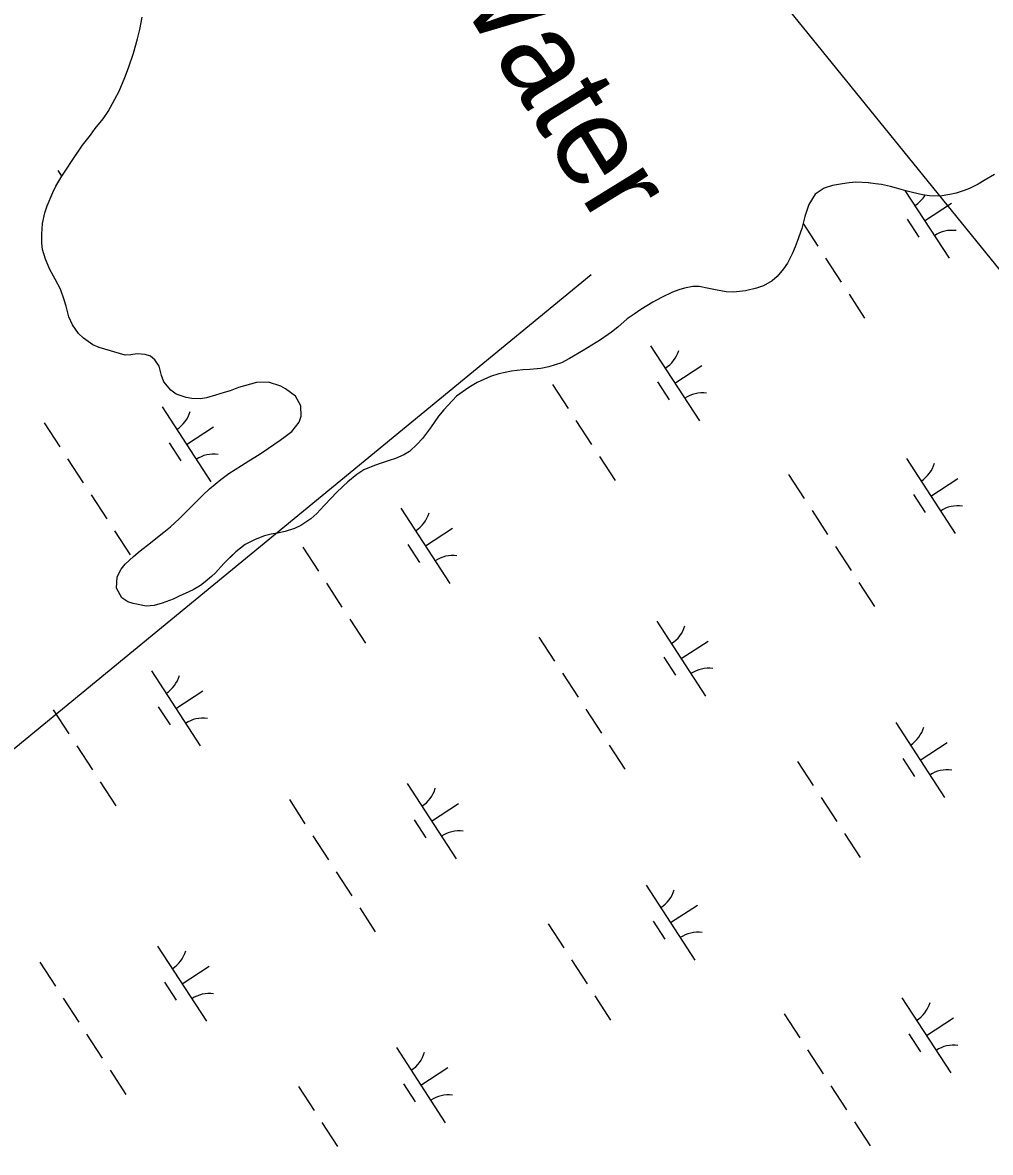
# Model space of a CAD drawing. Extents: x 3953924 to 3974542, y 193747 to 216192.
# Drawn here: x 3963650 to 3964190, y 209794 to 210425 of the extents above; entities that cross this region are included whole.
import ezdxf

# ---------------------------------------------------------------- set-up
doc = ezdxf.new("R2010")
doc.units = 0
for name, color, linetype in [('V-RIVR-IDEN', 7, 'Continuous'), ('V-TOPO-SHOR', 7, 'Continuous'), ('V-UTIL-LINE', 7, 'Continuous'), ('V-WETL-SWMP', 7, 'Continuous')]:
    doc.layers.add(name, color=color, linetype=linetype)

msp = doc.modelspace()

# ---------------------------------------------------------------- linework, layer by layer
at = {"layer": 'V-TOPO-SHOR'}
for points in [[(3963692.56, 210243.53), (3963688.92, 210244.91), (3963683.82, 210248.73), (3963681, 210251.31), (3963677.67, 210256.06), (3963675.67, 210260.54), (3963674.1, 210266.49), (3963672.91, 210270.14), (3963670.93, 210275.96), (3963668, 210281.52), (3963665.08, 210286.95), (3963662.56, 210292.77), (3963660.98, 210298.18), (3963660.6, 210301.7), (3963660.5, 210306.7), (3963660.95, 210312.63), (3963662.21, 210318.7), (3963663.46, 210322.61), (3963666.62, 210330.01), (3963668.4, 210333.5), (3963671.69, 210339.02), (3963674.01, 210342.51), (3963677.83, 210348.42), (3963680.56, 210352.45), (3963683.3, 210356.48), (3963687.66, 210361.98), (3963690.39, 210365.61), (3963694.75, 210371.11), (3963697.48, 210375.14), (3963701.31, 210382), (3963703.65, 210386.57), (3963706.81, 210394.24), (3963708.88, 210399.49), (3963711.64, 210407.71), (3963714, 210415.66), (3963715.25, 210420.91), (3963716.52, 210427.93)], [(3964192.62, 210340.02), (3964186.79, 210336.69), (3964183.54, 210334.69), (3964178.52, 210332.16), (3964175.68, 210331.1), (3964171.08, 210329.52), (3964167.69, 210328.87), (3964162.15, 210327.97), (3964156.35, 210328.15), (3964152.44, 210328.72), (3964146.77, 210329.97), (3964143.14, 210330.95), (3964137.88, 210332.47), (3964134.51, 210333.31), (3964129.39, 210334.43), (3964126.15, 210334.86), (3964122.11, 210335.29), (3964118.73, 210335.59), (3964115.22, 210335.75), (3964111.44, 210335.38), (3964107.66, 210334.86)], [(3964107.66, 210334.86), (3964102.11, 210333.83), (3964097.51, 210332.38), (3964092.35, 210329.04), (3964088.93, 210323.26), (3964086.72, 210316.66), (3964084.91, 210309.92), (3964082.43, 210302.65), (3964081.19, 210299.56), (3964079.68, 210296.06), (3964076.93, 210290.54), (3964074.75, 210287.32), (3964071.21, 210283.02), (3964068.35, 210280.61), (3964063.6, 210277.82), (3964059.68, 210276.63), (3964053.45, 210275.06), (3964046.83, 210274.3), (3964042.65, 210274.47), (3964036.72, 210275.59), (3964032.94, 210276.43), (3964027.55, 210277.55), (3964024.04, 210277.44), (3964019.44, 210276.54), (3964016.19, 210275.61), (3964012.67, 210274.29), (3964006.57, 210271.37), (3964001.83, 210268.7), (3963995.04, 210264.57), (3963991.38, 210262.03), (3963987.44, 210259.36), (3963982.14, 210254.81), (3963978.74, 210252), (3963972.5, 210247.73), (3963967.75, 210244.79), (3963962.87, 210241.86), (3963955.27, 210237.33), (3963950.66, 210234.93), (3963943.76, 210232.69), (3963939.16, 210231.78), (3963933.08, 210231.15), (3963929.16, 210230.91), (3963922.81, 210230.29), (3963915.78, 210228.72), (3963911.04, 210227.27), (3963903.72, 210223.95), (3963898.98, 210221.15), (3963892.19, 210216.21), (3963884.97, 210208.7), (3963881.98, 210205.08), (3963877.6, 210198.63), (3963873.1, 210192.73), (3963870.11, 210189.51), (3963865.89, 210185.35), (3963862.77, 210183.49), (3963858.03, 210181.5), (3963854.51, 210180.31), (3963848.96, 210178.46), (3963845.31, 210177.27), (3963840.43, 210175.15), (3963836.49, 210172.61), (3963831.33, 210168.47), (3963828.75, 210166.06), (3963824.94, 210162.31), (3963822.35, 210159.49), (3963818.27, 210155.2), (3963814.18, 210150.78), (3963810.78, 210147.83), (3963805.22, 210144.1), (3963801.56, 210142.5), (3963796.42, 210140.79), (3963792.09, 210139.87), (3963788.57, 210139.23), (3963784.92, 210138.31), (3963779.64, 210136.33), (3963774.08, 210133.53), (3963768.78, 210129.39), (3963765.93, 210126.57), (3963762.12, 210122.82), (3963757.49, 210117.73), (3963755.31, 210115.58), (3963751.78, 210112.64), (3963749.2, 210110.63), (3963744.99, 210108.23), (3963740.52, 210106.11), (3963737.67, 210104.78), (3963733.88, 210102.92), (3963727.79, 210100.67), (3963723.18, 210099.35), (3963718.86, 210099.12), (3963711.45, 210100.53), (3963708.48, 210101.49), (3963705.26, 210103.68), (3963702.2, 210109.1), (3963702.65, 210115.45), (3963704.84, 210119.75), (3963707.02, 210122.43), (3963711.78, 210126.85), (3963715.45, 210129.93), (3963721.16, 210134.48), (3963725.1, 210137.55)], [(3963725.1, 210137.55), (3963728.63, 210140.36), (3963732.3, 210143.3), (3963737.46, 210147.99), (3963742.09, 210152.68), (3963745.22, 210155.9), (3963750.39, 210160.99), (3963754.2, 210164.61), (3963760.45, 210169.82), (3963764.93, 210173.03), (3963771.99, 210177.57), (3963776.06, 210180.1), (3963781.89, 210183.7), (3963787.05, 210187.17), (3963793.56, 210191.71), (3963796.42, 210193.72), (3963800.08, 210196.52), (3963804.17, 210201.76), (3963805.42, 210205.12), (3963805.19, 210210.93), (3963802.13, 210216.22), (3963796.62, 210220.45), (3963793.93, 210221.82), (3963787.06, 210224.03), (3963780.44, 210223.82), (3963773.68, 210222.11), (3963770.43, 210221.06), (3963765.69, 210219.34), (3963762.44, 210218.28), (3963757.44, 210216.84), (3963752.56, 210215.39), (3963749.18, 210214.87), (3963744.33, 210215.05), (3963741.22, 210215.61), (3963735.57, 210217.41), (3963732.48, 210219.59), (3963728.73, 210224.35), (3963727.41, 210227.73), (3963725.96, 210233.01), (3963723.7, 210236.54), (3963721.28, 210238.58), (3963718.32, 210239.55), (3963713.73, 210239.85), (3963710.21, 210239.34), (3963707.11, 210239.23), (3963692.56, 210243.53)]]:
    msp.add_lwpolyline(points, dxfattribs=at)
at = {"layer": 'V-UTIL-LINE'}
for points in [[(3962483.03, 212396.34), (3965459.79, 208729.14)], [(3963967.23, 210283.97), (3962117.45, 208765.14)]]:
    msp.add_lwpolyline(points, dxfattribs=at)
at = {"layer": 'V-WETL-SWMP'}
for p, q in [((3963715.25, 210420.91), (3963716.52, 210427.93)), ((3963711.64, 210407.71), (3963714, 210415.66)), ((3963714, 210415.66), (3963715.25, 210420.91)), ((3963708.88, 210399.49), (3963711.64, 210407.71)), ((3963706.81, 210394.24), (3963708.88, 210399.49)), ((3963703.65, 210386.57), (3963706.81, 210394.24)), ((3963701.31, 210382), (3963703.65, 210386.57)), ((3963697.48, 210375.14), (3963701.31, 210382)), ((3963690.39, 210365.61), (3963694.75, 210371.11)), ((3963694.75, 210371.11), (3963697.48, 210375.14)), ((3963687.66, 210361.98), (3963690.39, 210365.61)), ((3963683.3, 210356.48), (3963687.66, 210361.98)), ((3963677.83, 210348.42), (3963683.3, 210356.48)), ((3963674.01, 210342.51), (3963677.83, 210348.42)), ((3963669.42, 210342.34), (3963671.64, 210338.94)), ((3963671.69, 210339.02), (3963674.01, 210342.51)), ((3964192.62, 210340.02), (3964186.79, 210336.69)), ((3963666.62, 210330.01), (3963668.4, 210333.5)), ((3963668.4, 210333.5), (3963671.69, 210339.02)), ((3964102.11, 210333.83), (3964097.51, 210332.38)), ((3964107.65, 210334.86), (3964102.11, 210333.83)), ((3964111.44, 210335.38), (3964107.65, 210334.86)), ((3964115.22, 210335.75), (3964111.44, 210335.38)), ((3964118.73, 210335.59), (3964115.22, 210335.75)), ((3964122.1, 210335.29), (3964118.73, 210335.59)), ((3964126.15, 210334.86), (3964122.1, 210335.29)), ((3964129.39, 210334.43), (3964126.15, 210334.86)), ((3964134.51, 210333.31), (3964129.39, 210334.43)), ((3964137.88, 210332.47), (3964134.51, 210333.31)), ((3964183.54, 210334.69), (3964178.52, 210332.16)), ((3964186.79, 210336.69), (3964183.54, 210334.69)), ((3963663.46, 210322.61), (3963666.62, 210330.01)), ((3964092.35, 210329.04), (3964088.93, 210323.26)), ((3964097.51, 210332.38), (3964092.35, 210329.04)), ((3964143.14, 210330.95), (3964137.88, 210332.47)), ((3964142.54, 210331.12), (3964167.17, 210293.28)), ((3964146.77, 210329.97), (3964143.14, 210330.95)), ((3964152.44, 210328.72), (3964146.77, 210329.97)), ((3964156.35, 210328.15), (3964152.44, 210328.72)), ((3964162.15, 210327.97), (3964156.35, 210328.15)), ((3964167.7, 210328.87), (3964162.15, 210327.97)), ((3964171.08, 210329.52), (3964167.7, 210328.87)), ((3964175.68, 210331.1), (3964171.08, 210329.52)), ((3964178.52, 210332.16), (3964175.68, 210331.1)), ((3963662.21, 210318.7), (3963663.46, 210322.61)), ((3964088.93, 210323.26), (3964086.72, 210316.66)), ((3964153.53, 210314.24), (3964168.62, 210324.06)), ((3963660.95, 210312.63), (3963662.21, 210318.7)), ((3964086.72, 210316.66), (3964084.91, 210309.92)), ((3964143.79, 210315.06), (3964150.34, 210305)), ((3963660.5, 210306.7), (3963660.95, 210312.63)), ((3964084.91, 210309.92), (3964082.43, 210302.65)), ((3964085.66, 210312.71), (3964093.87, 210300.1)), ((3963660.6, 210301.7), (3963660.5, 210306.7)), ((3963660.98, 210298.18), (3963660.6, 210301.7)), ((3964082.43, 210302.65), (3964081.19, 210299.56)), ((3963662.55, 210292.77), (3963660.98, 210298.18)), ((3964079.68, 210296.06), (3964076.93, 210290.54)), ((3964081.19, 210299.56), (3964079.68, 210296.06)), ((3963665.08, 210286.95), (3963662.55, 210292.77)), ((3964076.93, 210290.54), (3964074.75, 210287.32)), ((3964098.23, 210293.4), (3964106.96, 210279.99)), ((3963668, 210281.52), (3963665.08, 210286.95)), ((3964071.21, 210283.02), (3964068.35, 210280.61)), ((3964074.75, 210287.32), (3964071.21, 210283.02)), ((3963670.93, 210275.96), (3963668, 210281.52)), ((3964019.44, 210276.53), (3964016.19, 210275.61)), ((3964024.04, 210277.44), (3964019.44, 210276.53)), ((3964027.55, 210277.55), (3964024.04, 210277.44)), ((3964032.94, 210276.43), (3964027.55, 210277.55)), ((3964036.72, 210275.59), (3964032.94, 210276.43)), ((3964059.68, 210276.63), (3964053.46, 210275.06)), ((3964063.6, 210277.82), (3964059.68, 210276.63)), ((3964068.35, 210280.61), (3964063.6, 210277.82)), ((3963672.91, 210270.14), (3963670.93, 210275.96)), ((3963674.1, 210266.49), (3963672.91, 210270.14)), ((3964006.57, 210271.37), (3964001.83, 210268.7)), ((3964012.67, 210274.29), (3964006.57, 210271.37)), ((3964016.19, 210275.61), (3964012.67, 210274.29)), ((3964042.65, 210274.47), (3964036.72, 210275.59)), ((3964046.83, 210274.3), (3964042.65, 210274.47)), ((3964053.46, 210275.06), (3964046.83, 210274.3)), ((3964111.32, 210273.28), (3964120.05, 210259.87)), ((3963675.68, 210260.54), (3963674.1, 210266.49)), ((3963995.04, 210264.57), (3963991.38, 210262.03)), ((3964001.83, 210268.7), (3963995.04, 210264.57)), ((3963677.67, 210256.06), (3963675.68, 210260.54)), ((3963987.44, 210259.36), (3963982.14, 210254.81)), ((3963991.38, 210262.03), (3963987.44, 210259.36)), ((3963681, 210251.31), (3963677.67, 210256.06)), ((3963683.82, 210248.73), (3963681, 210251.31)), ((3963978.74, 210252), (3963972.5, 210247.73)), ((3963982.14, 210254.81), (3963978.74, 210252)), ((3963688.92, 210244.9), (3963683.82, 210248.73)), ((3963692.56, 210243.53), (3963688.92, 210244.9)), ((3963967.75, 210244.79), (3963962.87, 210241.86)), ((3963972.5, 210247.73), (3963967.75, 210244.79)), ((3963707.11, 210239.23), (3963692.56, 210243.53)), ((3963710.21, 210239.34), (3963707.11, 210239.23)), ((3963713.73, 210239.85), (3963710.21, 210239.34)), ((3963718.32, 210239.55), (3963713.73, 210239.85)), ((3963721.28, 210238.58), (3963718.32, 210239.55)), ((3963723.7, 210236.54), (3963721.28, 210238.58)), ((3963962.87, 210241.86), (3963955.27, 210237.33)), ((3964000.49, 210244.44), (3964027.77, 210202.54)), ((3963725.96, 210233.01), (3963723.7, 210236.54)), ((3963727.41, 210227.73), (3963725.96, 210233.01)), ((3963943.76, 210232.69), (3963939.16, 210231.78)), ((3963950.66, 210234.93), (3963943.76, 210232.69)), ((3963955.27, 210237.33), (3963950.66, 210234.93)), ((3964014.13, 210223.49), (3964029.21, 210233.31)), ((3963728.73, 210224.35), (3963727.41, 210227.73)), ((3963911.04, 210227.27), (3963903.72, 210223.95)), ((3963915.78, 210228.72), (3963911.04, 210227.27)), ((3963922.81, 210230.29), (3963915.78, 210228.72)), ((3963929.16, 210230.91), (3963922.81, 210230.29)), ((3963933.08, 210231.15), (3963929.16, 210230.91)), ((3963939.16, 210231.78), (3963933.08, 210231.15)), ((3963732.48, 210219.59), (3963728.73, 210224.35)), ((3963735.57, 210217.41), (3963732.48, 210219.59)), ((3963770.43, 210221.06), (3963765.69, 210219.34)), ((3963773.68, 210222.11), (3963770.43, 210221.06)), ((3963780.44, 210223.82), (3963773.68, 210222.11)), ((3963787.06, 210224.03), (3963780.44, 210223.82)), ((3963793.93, 210221.82), (3963787.06, 210224.03)), ((3963796.62, 210220.45), (3963793.93, 210221.82)), ((3963802.12, 210216.22), (3963796.62, 210220.45)), ((3963898.98, 210221.15), (3963892.19, 210216.21)), ((3963903.72, 210223.95), (3963898.98, 210221.15)), ((3963945.73, 210222.77), (3963954.46, 210209.36)), ((3964004.39, 210224.31), (3964010.94, 210214.25)), ((3963741.22, 210215.61), (3963735.57, 210217.41)), ((3963744.33, 210215.04), (3963741.22, 210215.61)), ((3963749.18, 210214.87), (3963744.33, 210215.04)), ((3963752.56, 210215.39), (3963749.18, 210214.87)), ((3963757.44, 210216.83), (3963752.56, 210215.39)), ((3963762.44, 210218.28), (3963757.44, 210216.83)), ((3963765.69, 210219.34), (3963762.44, 210218.28)), ((3963805.19, 210210.93), (3963802.12, 210216.22)), ((3963892.19, 210216.21), (3963884.97, 210208.7)), ((3963727.66, 210210.32), (3963754.94, 210168.41)), ((3963805.42, 210205.12), (3963805.19, 210210.93)), ((3963884.97, 210208.7), (3963881.98, 210205.08)), ((3963661.84, 210201.38), (3963670.57, 210187.97)), ((3963800.08, 210196.52), (3963804.18, 210201.76)), ((3963804.18, 210201.76), (3963805.42, 210205.12)), ((3963881.98, 210205.08), (3963877.6, 210198.63)), ((3963958.83, 210202.65), (3963967.56, 210189.24)), ((3963741.3, 210189.36), (3963756.39, 210199.18)), ((3963796.42, 210193.72), (3963800.08, 210196.52)), ((3963877.6, 210198.63), (3963873.1, 210192.72)), ((3963731.56, 210190.18), (3963738.11, 210180.13)), ((3963787.05, 210187.17), (3963793.57, 210191.71)), ((3963793.57, 210191.71), (3963796.42, 210193.72)), ((3963870.11, 210189.51), (3963865.89, 210185.35)), ((3963873.1, 210192.72), (3963870.11, 210189.51)), ((3963776.06, 210180.1), (3963781.89, 210183.7)), ((3963781.89, 210183.7), (3963787.05, 210187.17)), ((3963862.77, 210183.49), (3963858.03, 210181.5)), ((3963865.89, 210185.35), (3963862.77, 210183.49)), ((3963971.92, 210182.54), (3963980.65, 210169.13)), ((3963674.94, 210181.27), (3963683.67, 210167.86)), ((3963764.93, 210173.03), (3963771.99, 210177.57)), ((3963771.99, 210177.57), (3963776.06, 210180.1)), ((3963845.31, 210177.27), (3963840.43, 210175.15)), ((3963848.96, 210178.46), (3963845.31, 210177.27)), ((3963854.51, 210180.31), (3963848.96, 210178.46)), ((3963858.03, 210181.5), (3963854.51, 210180.31)), ((3964143.38, 210181.48), (3964170.66, 210139.58)), ((3963754.2, 210164.61), (3963760.45, 210169.82)), ((3963760.45, 210169.82), (3963764.93, 210173.03)), ((3963836.49, 210172.62), (3963831.33, 210168.47)), ((3963840.43, 210175.15), (3963836.49, 210172.62)), ((3964077.56, 210172.55), (3964086.29, 210159.14)), ((3964157.02, 210160.53), (3964172.1, 210170.35)), ((3963750.39, 210160.99), (3963754.2, 210164.61)), ((3963828.75, 210166.06), (3963824.94, 210162.31)), ((3963831.33, 210168.47), (3963828.75, 210166.06)), ((3963688.03, 210161.16), (3963696.76, 210147.75)), ((3963745.22, 210155.9), (3963750.39, 210160.99)), ((3963822.35, 210159.49), (3963818.27, 210155.2)), ((3963824.94, 210162.31), (3963822.35, 210159.49)), ((3964147.28, 210161.35), (3964153.83, 210151.3)), ((3963737.46, 210147.99), (3963742.09, 210152.68)), ((3963742.09, 210152.68), (3963745.22, 210155.9)), ((3963814.18, 210150.78), (3963810.78, 210147.83)), ((3963818.27, 210155.2), (3963814.18, 210150.78)), ((3963861.09, 210153.7), (3963888.36, 210111.8)), ((3964090.65, 210152.44), (3964099.38, 210139.03)), ((3963732.3, 210143.3), (3963737.46, 210147.99)), ((3963805.22, 210144.1), (3963801.56, 210142.5)), ((3963810.78, 210147.83), (3963805.22, 210144.1)), ((3963701.12, 210141.04), (3963709.85, 210127.63)), ((3963721.16, 210134.48), (3963725.1, 210137.55)), ((3963725.1, 210137.55), (3963728.63, 210140.36)), ((3963728.63, 210140.36), (3963732.3, 210143.3)), ((3963784.92, 210138.31), (3963779.64, 210136.32)), ((3963788.57, 210139.23), (3963784.92, 210138.31)), ((3963792.09, 210139.87), (3963788.57, 210139.23)), ((3963796.42, 210140.79), (3963792.09, 210139.87)), ((3963801.56, 210142.5), (3963796.42, 210140.79)), ((3963874.72, 210132.75), (3963889.81, 210142.57)), ((3963715.45, 210129.93), (3963721.16, 210134.48)), ((3963774.08, 210133.53), (3963768.78, 210129.39)), ((3963779.64, 210136.32), (3963774.08, 210133.53)), ((3963806.33, 210132.02), (3963815.06, 210118.61)), ((3963864.98, 210133.57), (3963871.53, 210123.51)), ((3964103.75, 210132.32), (3964112.47, 210118.92)), ((3963707.02, 210122.43), (3963711.78, 210126.85)), ((3963711.78, 210126.85), (3963715.45, 210129.93)), ((3963768.78, 210129.39), (3963762.12, 210122.82)), ((3963702.65, 210115.45), (3963704.84, 210119.75)), ((3963704.84, 210119.75), (3963707.02, 210122.43)), ((3963762.12, 210122.82), (3963757.49, 210117.73)), ((3963702.2, 210109.1), (3963702.65, 210115.45)), ((3963751.78, 210112.64), (3963749.2, 210110.63)), ((3963755.31, 210115.58), (3963751.78, 210112.64)), ((3963757.49, 210117.73), (3963755.31, 210115.58)), ((3964116.84, 210112.21), (3964125.57, 210098.8)), ((3963705.26, 210103.68), (3963702.2, 210109.1)), ((3963740.52, 210106.11), (3963737.67, 210104.78)), ((3963744.99, 210108.23), (3963740.52, 210106.11)), ((3963749.2, 210110.63), (3963744.99, 210108.23)), ((3963819.42, 210111.91), (3963828.15, 210098.5)), ((3963708.48, 210101.49), (3963705.26, 210103.68)), ((3963711.45, 210100.52), (3963708.48, 210101.49)), ((3963718.86, 210099.12), (3963711.45, 210100.52)), ((3963727.79, 210100.67), (3963723.18, 210099.35)), ((3963733.88, 210102.92), (3963727.79, 210100.67)), ((3963737.67, 210104.78), (3963733.88, 210102.92)), ((3963723.18, 210099.35), (3963718.86, 210099.12)), ((3963832.52, 210091.79), (3963841.24, 210078.38)), ((3964003.98, 210090.74), (3964031.25, 210048.84)), ((3963938.16, 210081.81), (3963946.88, 210068.4)), ((3964017.61, 210069.79), (3964032.7, 210079.61)), ((3964007.87, 210070.61), (3964014.42, 210060.55)), ((3963721.68, 210062.95), (3963748.96, 210021.05)), ((3963951.25, 210061.69), (3963959.98, 210048.28)), ((3963735.32, 210042), (3963750.4, 210051.82)), ((3963725.58, 210042.82), (3963732.13, 210032.77)), ((3963666.92, 210041.28), (3963675.65, 210027.87)), ((3963964.34, 210041.58), (3963973.07, 210028.17)), ((3964137.4, 210034.12), (3964164.67, 209992.22)), ((3963680.02, 210021.16), (3963688.75, 210007.75)), ((3963977.43, 210021.47), (3963986.16, 210008.06)), ((3964151.03, 210013.17), (3964166.12, 210022.99)), ((3964082.64, 210012.45), (3964091.37, 209999.04)), ((3964141.3, 210013.99), (3964147.84, 210003.93)), ((3963693.11, 210001.05), (3963701.84, 209987.64)), ((3963864.57, 210000), (3963891.85, 209958.09)), ((3964095.73, 209992.33), (3964104.46, 209978.92)), ((3963798.75, 209991.06), (3963807.48, 209977.65)), ((3963878.21, 209979.04), (3963893.3, 209988.86)), ((3963868.47, 209979.86), (3963875.02, 209969.81)), ((3963811.84, 209970.95), (3963820.57, 209957.54)), ((3964108.83, 209972.22), (3964117.56, 209958.81)), ((3963824.94, 209950.84), (3963833.67, 209937.43)), ((3963997.99, 209943.38), (3964025.27, 209901.48)), ((3963838.03, 209930.72), (3963846.76, 209917.31)), ((3964011.63, 209922.43), (3964026.72, 209932.25)), ((3964001.89, 209923.25), (3964008.44, 209913.19)), ((3963943.24, 209921.7), (3963951.96, 209908.29)), ((3963725.17, 209909.25), (3963752.44, 209867.35)), ((3963659.35, 209900.32), (3963668.08, 209886.91)), ((3963738.81, 209888.3), (3963753.89, 209898.12)), ((3963956.33, 209901.59), (3963965.06, 209888.18)), ((3963729.07, 209889.12), (3963735.61, 209879.06)), ((3963672.44, 209880.21), (3963681.17, 209866.8)), ((3963969.42, 209881.47), (3963978.15, 209868.06)), ((3964140.88, 209880.42), (3964168.16, 209838.52)), ((3964075.06, 209871.49), (3964083.79, 209858.08)), ((3964154.52, 209859.47), (3964169.61, 209869.29)), ((3963685.53, 209860.09), (3963694.26, 209846.68)), ((3964144.78, 209860.29), (3964151.33, 209850.23)), ((3963858.59, 209852.64), (3963885.86, 209810.73)), ((3964088.15, 209851.37), (3964096.88, 209837.97)), ((3963872.23, 209831.68), (3963887.31, 209841.5)), ((3963698.63, 209839.98), (3963707.35, 209826.57)), ((3963803.83, 209830.96), (3963812.56, 209817.55)), ((3963862.49, 209832.5), (3963869.03, 209822.45)), ((3964101.25, 209831.26), (3964109.98, 209817.85)), ((3963816.92, 209810.84), (3963825.65, 209797.43)), ((3964114.34, 209811.15), (3964123.07, 209797.74))]:
    msp.add_line(p, q, dxfattribs=at)
for centre, start, end in [((3964138.66, 210337.52), 302.29009, 329.28829), ((3964168.8, 210291.22), 82.29009, 123.83375), ((3963999.26, 210246.77), 302.29009, 343.83375), ((3964029.4, 210200.47), 82.29009, 123.83375), ((3963726.43, 210212.64), 302.29009, 343.83375), ((3963756.57, 210166.34), 82.29009, 123.83375), ((3964142.15, 210183.81), 302.29009, 343.83375), ((3963859.85, 210156.03), 302.29009, 343.83375), ((3964172.29, 210137.51), 82.29009, 123.83375), ((3963889.99, 210109.73), 82.29009, 123.83375), ((3964002.74, 210093.07), 302.29009, 343.83375), ((3964032.88, 210046.77), 82.29009, 123.83375), ((3963720.45, 210065.28), 302.29009, 343.83375), ((3963750.59, 210018.98), 82.29009, 123.83375), ((3964136.17, 210036.45), 302.29009, 343.83375), ((3964166.3, 209990.15), 82.29009, 123.83375), ((3963863.34, 210002.32), 302.29009, 343.83375), ((3963893.48, 209956.02), 82.29009, 123.83375), ((3963996.76, 209945.71), 302.29009, 343.83375), ((3964026.9, 209899.41), 82.29009, 123.83375), ((3963723.94, 209911.58), 302.29009, 343.83375), ((3963754.07, 209865.28), 82.29009, 123.83375), ((3964139.65, 209882.75), 302.29009, 343.83375), ((3964169.79, 209836.45), 82.29009, 123.83375), ((3963857.36, 209854.96), 302.29009, 343.83375), ((3963887.49, 209808.66), 82.29009, 123.83375)]:
    msp.add_arc(centre, 17.62, start, end, dxfattribs=at)

# ---------------------------------------------------------------- texts
at = {"layer": 'V-RIVR-IDEN'}
msp.add_text('Water', height=50, rotation=301.66125, dxfattribs=at).set_placement((3963879.31, 210460.57))

doc.saveas('drawing.dxf')
